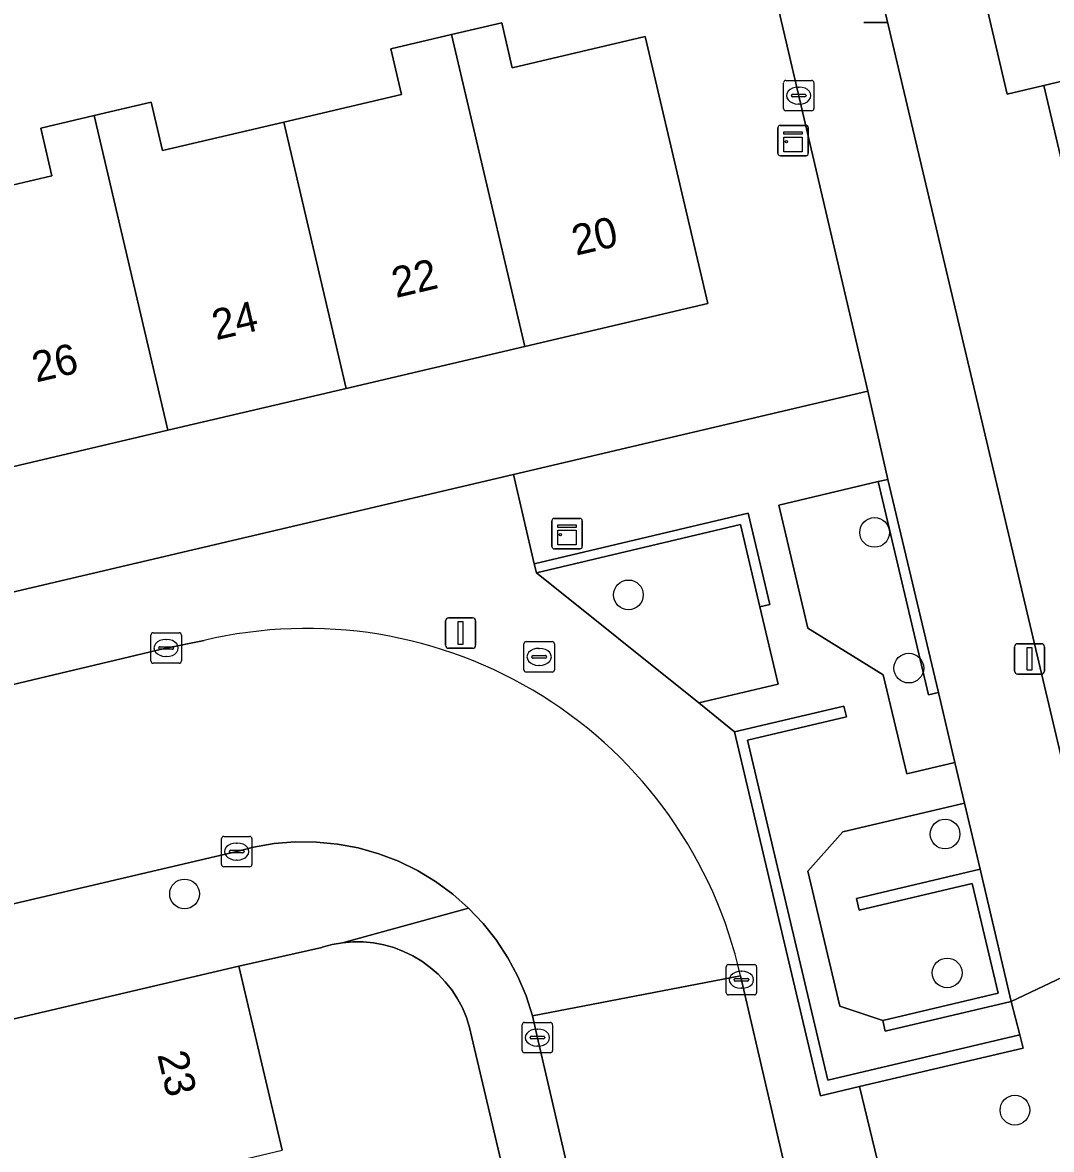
# Model space of a CAD drawing. Extents: x 158031 to 159244, y 380104 to 381214.
# Drawn here: x 158943.33 to 158977.2, y 380868.81 to 380905.89 of the extents above; entities that cross this region are included whole.
import ezdxf

# ---------------------------------------------------------------- set-up
doc = ezdxf.new("R2010")
doc.units = 0
for name, color, linetype in [('IMGEO_Boom', 7, 'Continuous'), ('IMGEO_Erf', 7, 'Continuous'), ('IMGEO_Groenvoorziening', 7, 'Continuous'), ('IMGEO_Kast', 7, 'Continuous'), ('IMGEO_Kolk', 7, 'Continuous'), ('IMGEO_Lichtmast', 7, 'Continuous'), ('IMGEO_Muur', 7, 'Continuous'), ('IMGEO_Pand', 7, 'Continuous'), ('IMGEO_Pand_nummerreeks', 7, 'Continuous'), ('IMGEO_Rijbaan_lokaal_open', 7, 'Continuous'), ('IMGEO_Rioolput', 7, 'Continuous'), ('IMGEO_Voetpad_open', 7, 'Continuous')]:
    doc.layers.add(name, color=color, linetype=linetype)

msp = doc.modelspace()

# ---------------------------------------------------------------- linework, layer by layer
at = {"layer": 'IMGEO_Boom'}
for centre in [(158971.383, 380889.111), (158963.277, 380887.055), (158972.508, 380884.645), (158973.7, 380879.187), (158948.666, 380877.214), (158973.77, 380874.617), (158976.001, 380870.101)]:
    msp.add_circle(centre, 0.489, dxfattribs=at)
at = {"layer": 'IMGEO_Erf'}
msp.add_lwpolyline([(158970.246, 380927.002), (158968.87, 380932.87), (158967.459, 380938.885), (158964.195, 380938.113), (158968.505, 380919.881), (158979.069, 380875.193), (158987.679, 380877.29), (158986.76, 380881.203), (158982.495, 380880.202), (158981.086, 380886.21), (158979.709, 380892.078), (158978.333, 380897.946), (158976.956, 380903.817), (158975.751, 380903.531), (158974.375, 380909.398), (158972.999, 380915.266), (158971.622, 380921.134)], close=True, dxfattribs=at)
for points in [[(158931.278, 380884.392), (158959.491, 380891.015), (158971.154, 380893.753), (158965.226, 380919.154), (158964.681, 380919.033), (158965.425, 380915.919), (158962.17, 380915.141), (158961.414, 380918.305), (158960.847, 380918.183), (158961.302, 380916.279), (158957.664, 380915.41), (158957.209, 380917.314), (158956.477, 380917.146), (158954.529, 380916.726), (158952.232, 380916.195), (158952.686, 380914.227), (158949.387, 380913.465), (158945.859, 380912.649), (158945.398, 380914.616), (158940.674, 380913.524)], [(158940.185, 380899.878), (158944.3, 380900.844), (158943.932, 380902.411), (158945.69, 380902.824), (158947.566, 380903.264), (158947.94, 380901.674), (158951.935, 380902.612), (158955.813, 380903.523), (158955.461, 380905.021), (158957.455, 380905.489), (158959.107, 380905.877), (158959.455, 380904.399), (158963.825, 380905.425), (158965.887, 380896.642), (158959.865, 380895.228), (158953.992, 380893.849), (158948.12, 380892.471), (158942.248, 380891.092)], [(158973.869, 380805.732), (158958.127, 380872.491), (158958.051, 380872.825), (158957.945, 380873.151), (158957.811, 380873.466), (158957.649, 380873.768), (158957.46, 380874.055), (158957.247, 380874.323), (158957.011, 380874.571), (158956.753, 380874.797), (158956.476, 380875), (158956.183, 380875.176), (158955.874, 380875.326), (158955.554, 380875.448), (158955.224, 380875.54), (158954.887, 380875.603), (158954.546, 380875.635), (158954.203, 380875.637), (158953.862, 380875.608), (158953.524, 380875.548), (158953.193, 380875.459), (158953.183, 380875.456), (158950.45, 380874.834), (158951.878, 380868.779)]]:
    msp.add_lwpolyline(points, dxfattribs=at)
at = {"layer": 'IMGEO_Groenvoorziening'}
for points in [[(158971.502, 380890.781), (158968.234, 380890.002), (158969.189, 380885.96), (158971.669, 380884.429), (158972.441, 380881.167), (158974.023, 380881.541), (158973.48, 380883.841), (158973.16, 380883.766)], [(158967.604, 380886.66), (158966.963, 380889.37), (158960.25, 380887.783), (158965.596, 380883.504), (158968.204, 380884.12)], [(158971.653, 380873.048), (158975.447, 380873.945), (158974.592, 380877.564), (158970.872, 380876.685), (158970.782, 380877.063), (158974.854, 380878.026), (158974.339, 380880.202), (158970.334, 380879.256), (158969.183, 380877.967), (158970.233, 380873.524)]]:
    msp.add_lwpolyline(points, close=True, dxfattribs=at)
at = {"layer": 'IMGEO_Kast'}
for p, q in [((158968.2, 380901.58), (158968.2, 380902.421)), ((158968.2, 380902.421), (158968.2, 380901.58)), ((158968.275, 380902.505), (158969.116, 380902.505)), ((158969.116, 380902.505), (158968.275, 380902.505)), ((158969.2, 380902.43), (158969.2, 380901.589)), ((158969.2, 380901.589), (158969.2, 380902.43)), ((158969.125, 380901.505), (158968.284, 380901.505)), ((158968.284, 380901.505), (158969.125, 380901.505)), ((158960.76, 380888.646), (158960.76, 380889.487)), ((158960.76, 380889.487), (158960.76, 380888.646)), ((158960.835, 380889.571), (158961.676, 380889.571)), ((158961.676, 380889.571), (158960.835, 380889.571)), ((158961.76, 380889.496), (158961.76, 380888.655)), ((158961.76, 380888.655), (158961.76, 380889.496)), ((158961.685, 380888.571), (158960.844, 380888.571)), ((158960.844, 380888.571), (158961.685, 380888.571))]:
    msp.add_line(p, q, dxfattribs=at)
for points in [[(158968.395, 380902.295), (158968.995, 380902.295), (158968.995, 380902.21), (158968.395, 380902.21), (158968.395, 380902.295)], [(158968.395, 380902.12), (158968.995, 380902.12), (158968.995, 380901.631), (158968.395, 380901.631), (158968.395, 380902.12)], [(158960.955, 380889.361), (158961.555, 380889.361), (158961.555, 380889.276), (158960.955, 380889.276), (158960.955, 380889.361)], [(158960.955, 380889.186), (158961.555, 380889.186), (158961.555, 380888.697), (158960.955, 380888.697), (158960.955, 380889.186)]]:
    msp.add_lwpolyline(points, dxfattribs=at)
for centre in [(158968.479, 380901.969), (158961.039, 380889.035)]:
    msp.add_circle(centre, 0.0377, dxfattribs=at)
for centre, start, end in [((158968.278, 380902.427), 92.4484, 184.2845), ((158968.278, 380902.427), 92.4484, 184.2845), ((158969.122, 380902.427), 2.4484, 94.2845), ((158969.122, 380902.427), 2.4484, 94.2845), ((158968.278, 380901.583), 182.4484, 274.2845), ((158968.278, 380901.583), 182.4484, 274.2845), ((158969.122, 380901.583), 272.4484, 4.2845), ((158969.122, 380901.583), 272.4484, 4.2845), ((158960.838, 380889.493), 92.4484, 184.2845), ((158960.838, 380889.493), 92.4484, 184.2845), ((158961.682, 380889.493), 2.4484, 94.2845), ((158961.682, 380889.493), 2.4484, 94.2845), ((158960.838, 380888.649), 182.4484, 274.2845), ((158960.838, 380888.649), 182.4484, 274.2845), ((158961.682, 380888.649), 272.4484, 4.2845), ((158961.682, 380888.649), 272.4484, 4.2845)]:
    msp.add_arc(centre, 0.0779, start, end, dxfattribs=at)
at = {"layer": 'IMGEO_Kolk'}
for p, q in [((158968.383, 380903.057), (158968.383, 380903.909)), ((158968.458, 380903.983), (158969.31, 380903.983)), ((158969.384, 380903.909), (158969.384, 380903.057)), ((158968.642, 380903.477), (158968.642, 380903.489)), ((158968.685, 380903.526), (158969.083, 380903.526)), ((158968.871, 380903.763), (158968.896, 380903.763)), ((158969.126, 380903.489), (158969.126, 380903.477)), ((158969.08, 380903.44), (158968.682, 380903.44)), ((158968.894, 380903.203), (158968.869, 380903.203)), ((158969.31, 380902.983), (158968.458, 380902.983)), ((158947.56, 380884.882), (158947.56, 380885.734)), ((158947.635, 380885.808), (158948.487, 380885.808)), ((158948.561, 380885.734), (158948.561, 380884.882)), ((158947.819, 380885.302), (158947.819, 380885.314)), ((158947.862, 380885.351), (158948.26, 380885.351)), ((158948.048, 380885.588), (158948.073, 380885.588)), ((158948.303, 380885.314), (158948.303, 380885.302)), ((158948.257, 380885.265), (158947.859, 380885.265)), ((158948.071, 380885.028), (158948.046, 380885.028)), ((158948.487, 380884.808), (158947.635, 380884.808)), ((158949.883, 380878.182), (158949.883, 380879.034)), ((158949.958, 380879.108), (158950.81, 380879.108)), ((158950.884, 380879.034), (158950.884, 380878.182)), ((158950.185, 380878.651), (158950.583, 380878.651)), ((158950.371, 380878.888), (158950.396, 380878.888)), ((158950.142, 380878.602), (158950.142, 380878.614)), ((158950.58, 380878.565), (158950.182, 380878.565)), ((158950.394, 380878.328), (158950.369, 380878.328)), ((158950.626, 380878.614), (158950.626, 380878.602)), ((158950.81, 380878.108), (158949.958, 380878.108)), ((158966.498, 380873.965), (158966.498, 380874.817)), ((158966.573, 380874.891), (158967.425, 380874.891)), ((158966.986, 380874.671), (158967.011, 380874.671)), ((158967.499, 380874.817), (158967.499, 380873.965)), ((158966.757, 380874.385), (158966.757, 380874.397)), ((158967.195, 380874.348), (158966.797, 380874.348)), ((158966.8, 380874.434), (158967.198, 380874.434)), ((158967.241, 380874.397), (158967.241, 380874.385)), ((158967.425, 380873.891), (158966.573, 380873.891)), ((158967.009, 380874.111), (158966.984, 380874.111)), ((158959.782, 380872.061), (158959.782, 380872.913)), ((158959.857, 380872.987), (158960.709, 380872.987)), ((158960.27, 380872.767), (158960.295, 380872.767)), ((158960.783, 380872.913), (158960.783, 380872.061)), ((158960.041, 380872.481), (158960.041, 380872.493)), ((158960.479, 380872.444), (158960.081, 380872.444)), ((158960.084, 380872.53), (158960.482, 380872.53)), ((158960.525, 380872.493), (158960.525, 380872.481)), ((158960.709, 380871.987), (158959.857, 380871.987)), ((158960.293, 380872.207), (158960.268, 380872.207))]:
    msp.add_line(p, q, dxfattribs=at)
for points in [[(158968.383, 380903.057), (158968.383, 380903.909)], [(158968.458, 380903.983), (158969.31, 380903.983)], [(158969.384, 380903.909), (158969.384, 380903.057)], [(158969.31, 380902.983), (158968.458, 380902.983)], [(158947.56, 380884.882), (158947.56, 380885.734)], [(158947.635, 380885.808), (158948.487, 380885.808)], [(158948.561, 380885.734), (158948.561, 380884.882)], [(158948.487, 380884.808), (158947.635, 380884.808)], [(158949.883, 380878.182), (158949.883, 380879.034)], [(158949.958, 380879.108), (158950.81, 380879.108)], [(158950.884, 380879.034), (158950.884, 380878.182)], [(158950.81, 380878.108), (158949.958, 380878.108)], [(158966.498, 380873.965), (158966.498, 380874.817)], [(158966.573, 380874.891), (158967.425, 380874.891)], [(158967.499, 380874.817), (158967.499, 380873.965)], [(158967.425, 380873.891), (158966.573, 380873.891)], [(158959.782, 380872.061), (158959.782, 380872.913)], [(158959.857, 380872.987), (158960.709, 380872.987)], [(158960.783, 380872.913), (158960.783, 380872.061)], [(158960.709, 380871.987), (158959.857, 380871.987)]]:
    msp.add_lwpolyline(points, dxfattribs=at)
for centre, radius, start, end in [((158968.46, 380903.907), 0.0765, 91.552, 178.448), ((158968.46, 380903.907), 0.0765, 91.552, 178.448), ((158969.308, 380903.907), 0.0765, 1.552, 88.448), ((158969.308, 380903.907), 0.0765, 1.552, 88.448), ((158968.682, 380903.486), 0.0403, 85.8775, 175.7526), ((158968.679, 380903.476), 0.0366, 178.938, 274.7102), ((158969.083, 380903.483), 0.043, 264.8664, 352.4533), ((158969.087, 380903.488), 0.0386, 1.7309, 96.639), ((158968.46, 380903.059), 0.0765, 181.552, 268.448), ((158968.46, 380903.059), 0.0765, 181.552, 268.448), ((158969.308, 380903.059), 0.0765, 271.552, 358.448), ((158969.308, 380903.059), 0.0765, 271.552, 358.448), ((158947.637, 380885.732), 0.0765, 91.552, 178.448), ((158947.637, 380885.732), 0.0765, 91.552, 178.448), ((158948.485, 380885.732), 0.0765, 1.552, 88.448), ((158948.485, 380885.732), 0.0765, 1.552, 88.448), ((158947.859, 380885.311), 0.0403, 85.8775, 175.7526), ((158947.856, 380885.301), 0.0366, 178.938, 274.7102), ((158948.26, 380885.308), 0.043, 264.8664, 352.4533), ((158948.264, 380885.313), 0.0386, 1.7309, 96.639), ((158947.637, 380884.884), 0.0765, 181.552, 268.448), ((158947.637, 380884.884), 0.0765, 181.552, 268.448), ((158948.485, 380884.884), 0.0765, 271.552, 358.448), ((158948.485, 380884.884), 0.0765, 271.552, 358.448), ((158949.96, 380879.032), 0.0765, 91.552, 178.448), ((158949.96, 380879.032), 0.0765, 91.552, 178.448), ((158950.808, 380879.032), 0.0765, 1.552, 88.448), ((158950.808, 380879.032), 0.0765, 1.552, 88.448), ((158950.182, 380878.611), 0.0403, 85.8775, 175.7526), ((158950.587, 380878.613), 0.0386, 1.7309, 96.639), ((158950.179, 380878.601), 0.0366, 178.938, 274.7102), ((158950.583, 380878.608), 0.043, 264.8664, 352.4533), ((158949.96, 380878.184), 0.0765, 181.552, 268.448), ((158949.96, 380878.184), 0.0765, 181.552, 268.448), ((158950.808, 380878.184), 0.0765, 271.552, 358.448), ((158950.808, 380878.184), 0.0765, 271.552, 358.448), ((158966.575, 380874.815), 0.0765, 91.552, 178.448), ((158966.575, 380874.815), 0.0765, 91.552, 178.448), ((158967.423, 380874.815), 0.0765, 1.552, 88.448), ((158967.423, 380874.815), 0.0765, 1.552, 88.448), ((158966.797, 380874.394), 0.0403, 85.8775, 175.7526), ((158966.794, 380874.384), 0.0366, 178.938, 274.7102), ((158967.198, 380874.391), 0.043, 264.8664, 352.4533), ((158967.202, 380874.396), 0.0386, 1.7309, 96.639), ((158966.575, 380873.967), 0.0765, 181.552, 268.448), ((158966.575, 380873.967), 0.0765, 181.552, 268.448), ((158967.423, 380873.967), 0.0765, 271.552, 358.448), ((158967.423, 380873.967), 0.0765, 271.552, 358.448), ((158959.859, 380872.911), 0.0765, 91.552, 178.448), ((158959.859, 380872.911), 0.0765, 91.552, 178.448), ((158960.707, 380872.911), 0.0765, 1.552, 88.448), ((158960.707, 380872.911), 0.0765, 1.552, 88.448), ((158960.081, 380872.49), 0.0403, 85.8775, 175.7526), ((158960.078, 380872.48), 0.0366, 178.938, 274.7102), ((158960.482, 380872.487), 0.043, 264.8664, 352.4533), ((158960.486, 380872.492), 0.0386, 1.7309, 96.639), ((158959.859, 380872.063), 0.0765, 181.552, 268.448), ((158959.859, 380872.063), 0.0765, 181.552, 268.448), ((158960.707, 380872.063), 0.0765, 271.552, 358.448), ((158960.707, 380872.063), 0.0765, 271.552, 358.448)]:
    msp.add_arc(centre, radius, start, end, dxfattribs=at)
for centre, major_axis, ratio, start_param, end_param in [((158968.87, 380903.483), (-0.387, 0.002), 0.722429, 4.712389, 7.853982), ((158968.895, 380903.483), (-0.39, 0.002), 0.717154, 1.570796, 4.712389), ((158948.047, 380885.308), (-0.387, 0.002), 0.722429, 4.712389, 7.853982), ((158948.072, 380885.308), (-0.39, 0.002), 0.717154, 1.570796, 4.712389), ((158950.37, 380878.608), (-0.387, 0.002), 0.722429, 4.712389, 7.853982), ((158950.395, 380878.608), (-0.39, 0.002), 0.717154, 1.570796, 4.712389), ((158966.985, 380874.391), (-0.387, 0.002), 0.722429, 4.712389, 7.853982), ((158967.01, 380874.391), (-0.39, 0.002), 0.717154, 1.570796, 4.712389), ((158960.269, 380872.487), (-0.387, 0.002), 0.722429, 4.712389, 7.853982), ((158960.294, 380872.487), (-0.39, 0.002), 0.717154, 1.570796, 4.712389)]:
    msp.add_ellipse(centre, major_axis=major_axis, ratio=ratio, start_param=start_param, end_param=end_param, dxfattribs=at)
at = {"layer": 'IMGEO_Lichtmast'}
for p, q in [((158971.814, 380905.887), (158971.024, 380905.887)), ((158971.024, 380905.887), (158971.814, 380905.887)), ((158957.257, 380885.399), (158957.257, 380886.199)), ((158957.257, 380886.199), (158957.257, 380885.399)), ((158957.357, 380886.299), (158958.147, 380886.299)), ((158958.147, 380886.299), (158957.357, 380886.299)), ((158958.247, 380886.199), (158958.247, 380885.399)), ((158958.247, 380885.399), (158958.247, 380886.199)), ((158958.147, 380885.299), (158957.357, 380885.299)), ((158957.357, 380885.299), (158958.147, 380885.299)), ((158975.986, 380884.549), (158975.986, 380885.349)), ((158975.986, 380885.349), (158975.986, 380884.549)), ((158976.086, 380885.449), (158976.876, 380885.449)), ((158976.876, 380885.449), (158976.086, 380885.449)), ((158976.976, 380885.349), (158976.976, 380884.549)), ((158976.976, 380884.549), (158976.976, 380885.349)), ((158976.876, 380884.449), (158976.086, 380884.449)), ((158976.086, 380884.449), (158976.876, 380884.449))]:
    msp.add_line(p, q, dxfattribs=at)
for points in [[(158957.677, 380886.174), (158957.827, 380886.174), (158957.827, 380885.424), (158957.677, 380885.424), (158957.677, 380886.174)], [(158976.406, 380885.324), (158976.556, 380885.324), (158976.556, 380884.574), (158976.406, 380884.574), (158976.406, 380885.324)]]:
    msp.add_lwpolyline(points, dxfattribs=at)
for centre, start, end in [((158957.357, 380886.199), 90, 180), ((158957.357, 380886.199), 90, 180), ((158958.147, 380886.199), 0, 90), ((158958.147, 380886.199), 360, 90), ((158957.357, 380885.399), 180, 270), ((158957.357, 380885.399), 180, 270), ((158958.147, 380885.399), 270, 0), ((158958.147, 380885.399), 270, 0), ((158976.086, 380885.349), 90, 180), ((158976.086, 380885.349), 90, 180), ((158976.876, 380885.349), 0, 90), ((158976.876, 380885.349), 360, 90), ((158976.086, 380884.549), 180, 270), ((158976.086, 380884.549), 180, 270), ((158976.876, 380884.549), 270, 0), ((158976.876, 380884.549), 270, 0)]:
    msp.add_arc(centre, 0.1, start, end, dxfattribs=at)
at = {"layer": 'IMGEO_Muur'}
for points in [[(158973.48, 380883.841), (158971.822, 380890.857), (158971.502, 380890.781), (158973.16, 380883.766)], [(158967.604, 380886.66), (158967.933, 380886.738), (158967.222, 380889.743), (158960.18, 380888.078), (158960.25, 380887.783), (158966.963, 380889.37)], [(158976.267, 380872.145), (158976.164, 380872.582), (158969.84, 380871.087), (158967.196, 380882.271), (158970.454, 380883.041), (158970.37, 380883.395), (158966.771, 380882.544), (158969.602, 380870.569), (158970.89, 380870.874)], [(158971.653, 380873.048), (158971.735, 380872.699), (158975.882, 380873.679), (158974.854, 380878.026), (158970.782, 380877.063), (158970.872, 380876.685), (158974.592, 380877.564), (158975.447, 380873.945)]]:
    msp.add_lwpolyline(points, close=True, dxfattribs=at)
at = {"layer": 'IMGEO_Pand'}
for points in [[(158983.586, 380909.68), (158985.101, 380910.036), (158984.683, 380911.816), (158974.375, 380909.398), (158975.751, 380903.531), (158976.956, 380903.817), (158984.539, 380905.617)], [(158957.455, 380905.489), (158959.865, 380895.228), (158965.887, 380896.642), (158963.825, 380905.425), (158959.455, 380904.399), (158959.107, 380905.877)], [(158985.635, 380905.874), (158984.539, 380905.617), (158976.956, 380903.817), (158978.333, 380897.946), (158988.62, 380900.358), (158988.205, 380902.13), (158986.602, 380901.754)], [(158957.455, 380905.489), (158955.461, 380905.021), (158955.813, 380903.523), (158951.935, 380902.612), (158953.992, 380893.849), (158959.865, 380895.228)], [(158951.935, 380902.612), (158947.94, 380901.674), (158947.566, 380903.264), (158945.69, 380902.824), (158948.12, 380892.471), (158953.992, 380893.849)], [(158942.248, 380891.092), (158948.12, 380892.471), (158945.69, 380902.824), (158943.932, 380902.411), (158944.3, 380900.844), (158940.185, 380899.878)], [(158951.878, 380868.779), (158950.45, 380874.834), (158941.599, 380872.768), (158942.604, 380868.51), (158939.401, 380867.755), (158940.263, 380864.099), (158941.924, 380864.49), (158941.491, 380866.314)]]:
    msp.add_lwpolyline(points, close=True, dxfattribs=at)
at = {"layer": 'IMGEO_Rijbaan_lokaal_open'}
for points in [[(158949.313, 380885.557), (158948.002, 380885.294), (158921.667, 380879.027)], [(158930.472, 380873.947), (158950.388, 380878.611), (158950.931, 380878.751), (158951.617, 380878.871), (158952.312, 380878.928), (158953.009, 380878.924), (158953.702, 380878.857), (158954.387, 380878.728), (158955.057, 380878.539), (158955.708, 380878.291), (158956.334, 380877.985), (158956.931, 380877.625), (158957.493, 380877.213), (158958.015, 380876.752), (158958.495, 380876.247), (158958.927, 380875.7), (158959.309, 380875.118), (158959.638, 380874.503), (158959.91, 380873.862), (158960.123, 380873.199), (158966.967, 380874.525)]]:
    msp.add_lwpolyline(points, dxfattribs=at)
msp.add_lwpolyline([(158966.967, 380874.525), (158960.123, 380873.199), (158960.277, 380872.519), (158964.251, 380855.419), (158965.538, 380850.038), (158972.352, 380851.668), (158970.239, 380860.577), (158968.837, 380866.491)], close=True, dxfattribs=at)
msp.add_arc((158952.689, 380871.318), 14.634, 12.6586, 103.3388, dxfattribs=at)
at = {"layer": 'IMGEO_Rioolput'}
for p, q in [((158959.839, 380884.59), (158959.839, 380885.442)), ((158959.914, 380885.516), (158960.766, 380885.516)), ((158960.84, 380885.442), (158960.84, 380884.59)), ((158960.098, 380885.01), (158960.098, 380885.022)), ((158960.536, 380884.973), (158960.138, 380884.973)), ((158960.141, 380885.059), (158960.539, 380885.059)), ((158960.327, 380885.296), (158960.352, 380885.296)), ((158960.582, 380885.022), (158960.582, 380885.01)), ((158960.35, 380884.736), (158960.325, 380884.736)), ((158960.766, 380884.516), (158959.914, 380884.516))]:
    msp.add_line(p, q, dxfattribs=at)
for points in [[(158959.839, 380884.59), (158959.839, 380885.442)], [(158959.914, 380885.516), (158960.766, 380885.516)], [(158960.84, 380885.442), (158960.84, 380884.59)], [(158960.766, 380884.516), (158959.914, 380884.516)]]:
    msp.add_lwpolyline(points, dxfattribs=at)
for centre, radius, start, end in [((158959.916, 380885.44), 0.0765, 91.552, 178.448), ((158959.916, 380885.44), 0.0765, 91.552, 178.448), ((158960.764, 380885.44), 0.0765, 1.552, 88.448), ((158960.764, 380885.44), 0.0765, 1.552, 88.448), ((158960.138, 380885.019), 0.0403, 85.8775, 175.7526), ((158960.135, 380885.009), 0.0366, 178.938, 274.7102), ((158960.539, 380885.016), 0.043, 264.8664, 352.4533), ((158960.543, 380885.021), 0.0386, 1.7309, 96.639), ((158959.916, 380884.592), 0.0765, 181.552, 268.448), ((158959.916, 380884.592), 0.0765, 181.552, 268.448), ((158960.764, 380884.592), 0.0765, 271.552, 358.448), ((158960.764, 380884.592), 0.0765, 271.552, 358.448)]:
    msp.add_arc(centre, radius, start, end, dxfattribs=at)
for centre, major_axis, ratio, start_param, end_param in [((158960.326, 380885.016), (-0.387, 0.002), 0.722429, 4.712389, 7.853982), ((158960.351, 380885.016), (-0.39, 0.002), 0.717154, 1.570796, 4.712389)]:
    msp.add_ellipse(centre, major_axis=major_axis, ratio=ratio, start_param=start_param, end_param=end_param, dxfattribs=at)
at = {"layer": 'IMGEO_Voetpad_open'}
for points in [[(158968.505, 380919.881), (158965.226, 380919.154), (158971.154, 380893.753), (158971.822, 380890.857), (158973.48, 380883.841), (158974.023, 380881.541), (158974.339, 380880.202), (158974.854, 380878.026), (158975.882, 380873.679), (158979.069, 380875.193)], [(158971.669, 380884.429), (158969.189, 380885.96), (158968.234, 380890.002), (158971.502, 380890.781), (158971.822, 380890.857), (158971.154, 380893.753), (158959.491, 380891.015), (158960.18, 380888.078), (158967.222, 380889.743), (158967.933, 380886.738), (158967.604, 380886.66), (158968.204, 380884.12), (158965.596, 380883.504), (158966.771, 380882.544), (158970.37, 380883.395), (158970.454, 380883.041), (158967.196, 380882.271), (158969.84, 380871.087), (158976.164, 380872.582), (158975.882, 380873.679), (158971.735, 380872.699), (158971.653, 380873.048), (158970.233, 380873.524), (158969.183, 380877.967), (158970.334, 380879.256), (158974.339, 380880.202), (158974.023, 380881.541), (158972.441, 380881.167)]]:
    msp.add_lwpolyline(points, close=True, dxfattribs=at)
for points in [[(158966.967, 380874.525), (158968.837, 380866.491), (158969.849, 380866.731), (158971.896, 380866.71), (158970.89, 380870.874), (158969.602, 380870.569), (158966.771, 380882.544), (158965.596, 380883.504), (158960.25, 380887.783), (158960.18, 380888.078), (158959.491, 380891.015), (158931.278, 380884.392), (158929.674, 380884.015), (158905.951, 380878.446), (158898.741, 380876.745), (158866.837, 380869.154), (158861.96, 380868.03), (158822.618, 380858.688), (158809.545, 380862.267), (158809.52, 380862.272), (158802.136, 380864.374), (158790.263, 380867.516)], [(158910.02, 380876.255), (158918.982, 380878.388), (158921.667, 380879.027), (158948.002, 380885.294), (158949.313, 380885.557)], [(159000, 380880.091), (158993.764, 380878.718), (158987.679, 380877.29), (158979.069, 380875.193), (158975.882, 380873.679), (158976.164, 380872.582), (158976.267, 380872.145), (158970.89, 380870.874), (158971.896, 380866.71), (158980.498, 380868.745), (158979.464, 380873.116), (158979.85, 380873.208), (158999.869, 380878.004)], [(158941.599, 380872.768), (158950.45, 380874.834), (158953.183, 380875.456), (158953.193, 380875.459), (158953.524, 380875.548), (158953.862, 380875.608), (158958.015, 380876.752), (158957.493, 380877.213), (158956.931, 380877.625), (158956.334, 380877.985), (158955.708, 380878.291), (158955.057, 380878.539), (158954.387, 380878.728), (158953.702, 380878.857), (158953.009, 380878.924), (158952.312, 380878.928), (158951.617, 380878.871), (158950.931, 380878.751), (158950.388, 380878.611), (158930.472, 380873.947)], [(158964.251, 380855.419), (158960.277, 380872.519), (158960.123, 380873.199), (158959.91, 380873.862), (158959.638, 380874.503), (158959.309, 380875.118), (158958.927, 380875.7), (158958.495, 380876.247), (158958.015, 380876.752), (158953.862, 380875.608), (158954.203, 380875.637), (158954.546, 380875.635), (158954.887, 380875.603), (158955.224, 380875.54), (158955.554, 380875.448), (158955.874, 380875.326), (158956.183, 380875.176), (158956.476, 380875), (158956.753, 380874.797), (158957.011, 380874.571), (158957.247, 380874.323), (158957.46, 380874.055), (158957.649, 380873.768), (158957.811, 380873.466), (158957.945, 380873.151), (158958.051, 380872.825), (158958.127, 380872.491), (158973.869, 380805.732)]]:
    msp.add_lwpolyline(points, dxfattribs=at)
msp.add_arc((158952.689, 380871.318), 14.634, 12.6586, 103.3388, dxfattribs=at)

# ---------------------------------------------------------------- texts
at = {"layer": 'IMGEO_Pand_nummerreeks'}
for s, rotation, p in [('20', 13.2126, (158961.549, 380898.212)), ('22', 13.2126, (158955.621, 380896.821)), ('24', 13.2126, (158949.703, 380895.431)), ('26', 13.2126, (158943.782, 380894.041)), ('23', 283.276, (158947.766, 380871.929))]:
    msp.add_text(s, height=1, rotation=rotation, dxfattribs=at).set_placement(p)

doc.saveas('drawing.dxf')
